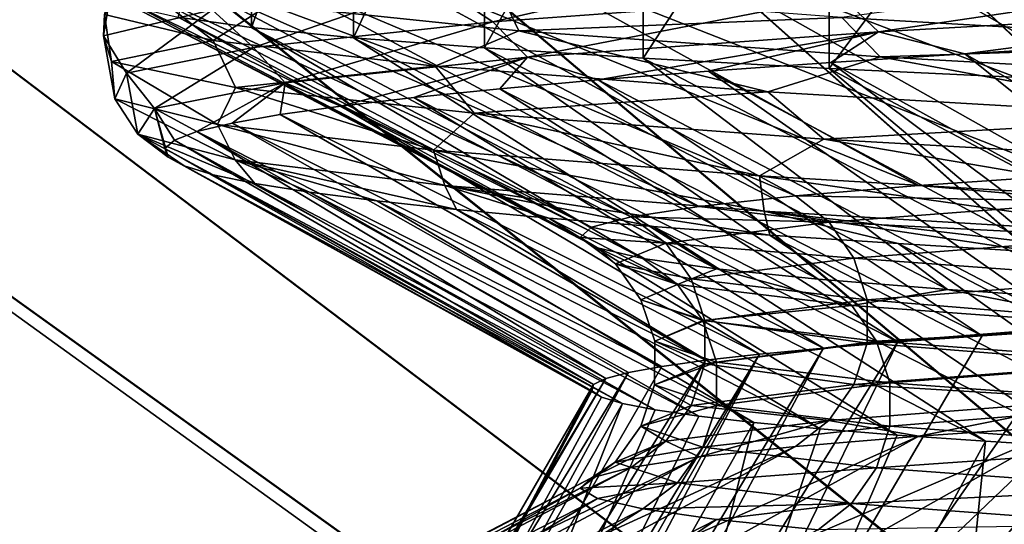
# Model space of a CAD drawing. Header units: metres. Extents: x -205 to 205, y -104 to 104.
# Tile 653 of 656: x -13.376 to -11.634, y -65.668 to -64.774. Entities that reach past the tile are written whole.
import ezdxf

# ---------------------------------------------------------------- set-up
doc = ezdxf.new("R2010")
doc.units = ezdxf.units.M
doc.layers.add('solid_01_2-CONSUMER_EHM_BOX_SW0001', color=7, linetype='CONTINUOUS')

msp = doc.modelspace()

# ---------------------------------------------------------------- linework, layer by layer
at = {"layer": 'solid_01_2-CONSUMER_EHM_BOX_SW0001'}
for points in [[(-200.010849, -74.958488), (-200.010773, 75.041512), (-0.010778, 75.04142)], [(-0.010849, -74.95858), (-200.010849, -74.958488), (-0.010778, 75.04142)], [(-18.22703, -48.090942, 1.5), (-5.630291, -67.95858, 1.5), (-5.630288, -62.958576, 1.5)], [(-18.22703, -48.090942, 1.5), (-17.911137, -55.43634, 1.5), (-5.630291, -67.95858, 1.5)], [(-16.935644, -50.113178, 23.020857), (-10.114202, -65.803871, 10.835979), (-16.93564, -65.803871, 23.020824)], [(-16.935644, -50.113178, 23.020857), (-10.114178, -50.113178, 10.83596), (-10.114202, -65.803871, 10.835979)], [(-16.890543, -50.113178, 26.427031), (-16.890539, -65.803871, 26.427061), (-9.748847, -50.113178, 38.42704)], [(-9.748847, -50.113178, 38.42704), (-16.890539, -65.803871, 26.427061), (-9.748873, -65.803871, 38.427025)], [(-17.911137, -55.43634, 1.5), (-17.891396, -55.958572, 1.5), (-5.630291, -67.95858, 1.5)], [(-17.891396, -55.958572, 1.5), (-17.911461, -56.484039, 1.5), (-4.227978, -71.672737, 1.5)], [(-17.891396, -55.958572, 1.5), (-5.628419, -68.087067, 1.5), (-5.630291, -67.95858, 1.5)], [(-17.891396, -55.958572, 1.5), (-5.623807, -68.214882, 1.5), (-5.628419, -68.087067, 1.5)], [(-17.891396, -55.958572, 1.5), (-5.616457, -68.342003, 1.5), (-5.623807, -68.214882, 1.5)], [(-17.891396, -55.958572, 1.5), (-5.606367, -68.468452, 1.5), (-5.616457, -68.342003, 1.5)], [(-17.891396, -55.958572, 1.5), (-5.593538, -68.594208, 1.5), (-5.606367, -68.468452, 1.5)], [(-17.891396, -55.958572, 1.5), (-5.577969, -68.719284, 1.5), (-5.593538, -68.594208, 1.5)], [(-17.891396, -55.958572, 1.5), (-5.559661, -68.843681, 1.5), (-5.577969, -68.719284, 1.5)], [(-17.891396, -55.958572, 1.5), (-5.538614, -68.967392, 1.5), (-5.559661, -68.843681, 1.5)], [(-17.891396, -55.958572, 1.5), (-5.514828, -69.090416, 1.5), (-5.538614, -68.967392, 1.5)], [(-17.891396, -55.958572, 1.5), (-5.488285, -69.212814, 1.5), (-5.514828, -69.090416, 1.5)], [(-17.891396, -55.958572, 1.5), (-5.458924, -69.334785, 1.5), (-5.488285, -69.212814, 1.5)], [(-17.891396, -55.958572, 1.5), (-5.426768, -69.456238, 1.5), (-5.458924, -69.334785, 1.5)], [(-17.891396, -55.958572, 1.5), (-5.391854, -69.57708, 1.5), (-5.426768, -69.456238, 1.5)], [(-17.891396, -55.958572, 1.5), (-5.354214, -69.697182, 1.5), (-5.391854, -69.57708, 1.5)], [(-17.891396, -55.958572, 1.5), (-5.313886, -69.816452, 1.5), (-5.354214, -69.697182, 1.5)], [(-17.891396, -55.958572, 1.5), (-5.270903, -69.934761, 1.5), (-5.313886, -69.816452, 1.5)], [(-17.891396, -55.958572, 1.5), (-5.225301, -70.052017, 1.5), (-5.270903, -69.934761, 1.5)], [(-17.891396, -55.958572, 1.5), (-5.177114, -70.168091, 1.5), (-5.225301, -70.052017, 1.5)], [(-17.891396, -55.958572, 1.5), (-5.126377, -70.282898, 1.5), (-5.177114, -70.168091, 1.5)], [(-17.891396, -55.958572, 1.5), (-5.073048, -70.396767, 1.5), (-5.126377, -70.282898, 1.5)], [(-17.891396, -55.958572, 1.5), (-5.017091, -70.509857, 1.5), (-5.073048, -70.396767, 1.5)], [(-17.891396, -55.958572, 1.5), (-4.958504, -70.622047, 1.5), (-5.017091, -70.509857, 1.5)], [(-17.891396, -55.958572, 1.5), (-4.897288, -70.7332, 1.5), (-4.958504, -70.622047, 1.5)], [(-17.891396, -55.958572, 1.5), (-4.833442, -70.843193, 1.5), (-4.897288, -70.7332, 1.5)], [(-17.891396, -55.958572, 1.5), (-4.766966, -70.951912, 1.5), (-4.833442, -70.843193, 1.5)], [(-17.891396, -55.958572, 1.5), (-4.69786, -71.059227, 1.5), (-4.766966, -70.951912, 1.5)], [(-17.891396, -55.958572, 1.5), (-4.626123, -71.165016, 1.5), (-4.69786, -71.059227, 1.5)], [(-17.891396, -55.958572, 1.5), (-4.551755, -71.26915, 1.5), (-4.626123, -71.165016, 1.5)], [(-17.891396, -55.958572, 1.5), (-4.474756, -71.37175, 1.5), (-4.551755, -71.26915, 1.5)], [(-17.891396, -55.958572, 1.5), (-4.395126, -71.473305, 1.5), (-4.474756, -71.37175, 1.5)], [(-17.891396, -55.958572, 1.5), (-4.312868, -71.573692, 1.5), (-4.395126, -71.473305, 1.5)], [(-17.891396, -55.958572, 1.5), (-4.227978, -71.672737, 1.5), (-4.312868, -71.573692, 1.5)], [(-17.911461, -56.484039, 1.5), (-17.968445, -57.00082, 1.5), (-4.140458, -71.770256, 1.5)], [(-17.911461, -56.484039, 1.5), (-4.140458, -71.770256, 1.5), (-4.227978, -71.672737, 1.5)], [(-17.968445, -57.00082, 1.5), (-18.062349, -57.508919, 1.5), (-4.140458, -71.770256, 1.5)], [(-18.062349, -57.508919, 1.5), (-18.193842, -58.010399, 1.5), (-4.050307, -71.866081, 1.5)], [(-18.062349, -57.508919, 1.5), (-4.050307, -71.866081, 1.5), (-4.140458, -71.770256, 1.5)], [(-18.193842, -58.010399, 1.5), (-18.362253, -58.503197, 1.5), (-3.957524, -71.960037, 1.5)], [(-18.193842, -58.010399, 1.5), (-3.957524, -71.960037, 1.5), (-4.050307, -71.866081, 1.5)], [(-18.362253, -58.503197, 1.5), (-18.565573, -58.981098, 1.5), (-3.86211, -72.051941, 1.5)], [(-18.362253, -58.503197, 1.5), (-3.86211, -72.051941, 1.5), (-3.957524, -71.960037, 1.5)], [(-18.565573, -58.981098, 1.5), (-18.804636, -59.444927, 1.5), (-3.778231, -72.128967, 1.5)], [(-18.565573, -58.981098, 1.5), (-3.778231, -72.128967, 1.5), (-3.86211, -72.051941, 1.5)], [(-18.804636, -59.444927, 1.5), (-19.078606, -59.893864, 1.5), (-3.692419, -72.204247, 1.5)], [(-18.804636, -59.444927, 1.5), (-3.692419, -72.204247, 1.5), (-3.778231, -72.128967, 1.5)], [(-19.078606, -59.893864, 1.5), (-19.382944, -60.319199, 1.5), (-3.514265, -72.351166, 1.5)], [(-19.078606, -59.893864, 1.5), (-3.60447, -72.278191, 1.5), (-3.692419, -72.204247, 1.5)], [(-19.078606, -59.893864, 1.5), (-3.514265, -72.351166, 1.5), (-3.60447, -72.278191, 1.5)], [(-19.382944, -60.319199, 1.5), (-19.718016, -60.719967, 1.5), (-3.421923, -72.422989, 1.5)], [(-19.382944, -60.319199, 1.5), (-3.421923, -72.422989, 1.5), (-3.514265, -72.351166, 1.5)], [(-19.718016, -60.719967, 1.5), (-20.083458, -61.097137, 1.5), (-0.010849, -74.95858, 1.5)], [(-19.718016, -60.719967, 1.5), (-0.010849, -74.95858, 1.5), (-3.327567, -72.493484, 1.5)], [(-19.718016, -60.719967, 1.5), (-3.327567, -72.493484, 1.5), (-3.421923, -72.422989, 1.5)], [(-20.083458, -61.097137, 1.5), (-20.473637, -61.444942, 1.5), (-0.010849, -74.95858, 1.5)], [(-20.473637, -61.444942, 1.5), (-20.889027, -61.763126, 1.5), (-0.010849, -74.95858, 1.5)], [(-20.889027, -61.763126, 1.5), (-21.329157, -62.051952, 1.5), (-0.010849, -74.95858, 1.5)], [(-21.329157, -62.051952, 1.5), (-21.786985, -62.306408, 1.5), (-0.010849, -74.95858, 1.5)], [(-21.786985, -62.306408, 1.5), (-22.262926, -62.525806, 1.5), (-0.010849, -74.95858, 1.5)], [(-22.262926, -62.525806, 1.5), (-22.756565, -62.710842, 1.5), (-0.010849, -74.95858, 1.5)], [(-22.756565, -62.710842, 1.5), (-23.259628, -62.858597, 1.5), (-0.010849, -74.95858, 1.5)], [(-23.259628, -62.858597, 1.5), (-23.772503, -62.968483, 1.5), (-0.010849, -74.95858, 1.5)], [(-23.772503, -62.968483, 1.5), (-24.294804, -63.041092, 1.5), (-0.010849, -74.95858, 1.5)], [(-24.294804, -63.041092, 1.5), (-24.81708, -63.075283, 1.5), (-0.010849, -74.95858, 1.5)], [(-24.81708, -63.075283, 1.5), (-25.141399, -66.458572, 1.5), (-0.010849, -74.95858, 1.5)], [(-13.095976, -64.770042, 22.84549), (-12.966243, -64.266586, 22.026438), (-12.966243, -64.788185, 22.026436)], [(-12.966243, -64.788185, 22.026436), (-12.966243, -64.266586, 22.026438), (-12.785342, -64.284752, 21.217169)], [(-12.966243, -64.788185, 22.026436), (-12.785342, -64.284752, 21.217169), (-12.785341, -64.806313, 21.217167)], [(-12.785341, -64.806313, 21.217167), (-12.785342, -64.284752, 21.217169), (-12.553995, -64.302864, 20.420895)], [(-12.785341, -64.806313, 21.217167), (-12.553995, -64.302864, 20.420895), (-12.553995, -64.824425, 20.420891)], [(-12.553995, -64.824425, 20.420891), (-12.553995, -64.302864, 20.420895), (-12.273119, -64.320946, 19.640739)], [(-12.553995, -64.824425, 20.420891), (-12.273119, -64.320946, 19.640739), (-12.273119, -64.842529, 19.640738)], [(-12.273119, -64.842529, 19.640738), (-12.273119, -64.320946, 19.640739), (-11.943813, -64.339027, 18.879757)], [(-12.273119, -64.842529, 19.640738), (-11.943813, -64.339027, 18.879757), (-11.943814, -64.860634, 18.879757)], [(-11.943814, -64.860634, 18.879757), (-11.943813, -64.339027, 18.879757), (-11.567365, -64.35714, 18.140926)], [(-11.943814, -64.860634, 18.879757), (-11.567365, -64.35714, 18.140926), (-11.567368, -64.878746, 18.14093)], [(-11.567355, -64.58857, 30.859093), (-11.943804, -64.606682, 30.120264), (-11.205997, -65.031136, 29.773424)], [(-11.943804, -64.606682, 30.120264), (-12.273111, -64.624763, 29.359282), (-11.205997, -65.031136, 29.773424)], [(-12.273111, -64.624763, 29.359282), (-12.553989, -64.642845, 28.579126), (-11.51897, -65.049545, 29.048866)], [(-12.273111, -64.624763, 29.359282), (-11.51897, -65.049545, 29.048866), (-11.205997, -65.031136, 29.773424)], [(-12.553989, -64.642845, 28.579126), (-12.785337, -64.66095, 27.782848), (-11.785197, -65.067955, 28.305637)], [(-12.553989, -64.642845, 28.579126), (-11.785197, -65.067955, 28.305637), (-11.51897, -65.049545, 29.048866)], [(-12.785337, -64.66095, 27.782848), (-12.966241, -64.679108, 26.973577), (-12.00375, -65.086365, 27.546883)], [(-12.785337, -64.66095, 27.782848), (-12.00375, -65.086365, 27.546883), (-11.785197, -65.067955, 28.305637)], [(-12.53928, -64.778343, 28.700775), (-12.640141, -64.711235, 28.464939), (-12.047431, -64.665497, 30.009094)], [(-11.922685, -64.732918, 30.22049), (-12.53928, -64.778343, 28.700775), (-12.047431, -64.665497, 30.009094)], [(-12.966241, -64.679108, 26.973577), (-13.095975, -64.697296, 26.154518), (-12.173717, -65.104782, 26.775751)], [(-12.966241, -64.679108, 26.973577), (-12.173717, -65.104782, 26.775751), (-12.00375, -65.086365, 27.546883)], [(-13.226027, -64.765434, 23.774839), (-13.034074, -64.810944, 22.140333), (-13.175009, -64.702309, 23.411003)], [(-13.034074, -64.810944, 22.140333), (-12.935566, -64.748207, 21.771835), (-13.175009, -64.702309, 23.411003)], [(-13.095975, -64.697296, 26.154518), (-13.174025, -64.715508, 25.328907), (-12.294207, -65.123192, 25.995293)], [(-13.095975, -64.697296, 26.154518), (-12.294207, -65.123192, 25.995293), (-12.173717, -65.104782, 26.775751)], [(-11.856906, -64.795616, 30.254908), (-11.922685, -64.732918, 30.22049), (-11.122916, -64.687492, 31.652391)], [(-11.054874, -64.750259, 31.676146), (-11.856906, -64.795616, 30.254908), (-11.122916, -64.687492, 31.652391)], [(-13.228116, -64.802704, 25.216019), (-13.226027, -64.765434, 23.774839), (-13.214073, -64.719925, 25.420458)], [(-13.0355, -64.756973, 26.85881), (-13.228116, -64.802704, 25.216019), (-13.214073, -64.719925, 25.420458)], [(-13.174025, -64.715508, 25.328907), (-13.200076, -64.733742, 24.5), (-12.364409, -65.141617, 25.208633)], [(-13.174025, -64.715508, 25.328907), (-12.364409, -65.141617, 25.208633), (-12.294207, -65.123192, 25.995293)], [(-12.96257, -64.823776, 27.116259), (-13.0355, -64.756973, 26.85881), (-12.640141, -64.711235, 28.464939)], [(-12.53928, -64.778343, 28.700775), (-12.96257, -64.823776, 27.116259), (-12.640141, -64.711235, 28.464939)], [(-13.200076, -64.733742, 24.5), (-13.174025, -64.7519, 23.671097), (-12.384201, -65.160034, 24.419037)], [(-13.200076, -64.733742, 24.5), (-12.384201, -65.160034, 24.419037), (-12.364409, -65.141617, 25.208633)], [(-12.935566, -64.748207, 21.771835), (-12.492774, -64.794106, 20.175629), (-12.526233, -64.724663, 20.42144)], [(-12.477413, -64.840965, 28.745634), (-12.53928, -64.778343, 28.700775), (-11.922685, -64.732918, 30.22049)], [(-12.492774, -64.794106, 20.175629), (-11.921373, -64.770317, 18.89484), (-12.526233, -64.724663, 20.42144)], [(-11.856906, -64.795616, 30.254908), (-12.477413, -64.840965, 28.745634), (-11.922685, -64.732918, 30.22049)], [(-11.921373, -64.770317, 18.89484), (-11.131689, -64.815979, 17.455196), (-11.674964, -64.736954, 18.535692)], [(-11.131689, -64.815979, 17.455196), (-11.414354, -64.752327, 18.050709), (-11.674964, -64.736954, 18.535692)], [(-13.174025, -64.7519, 23.671097), (-13.095976, -64.770042, 22.84549), (-12.353776, -65.178452, 23.629803)], [(-13.174025, -64.7519, 23.671097), (-12.353776, -65.178452, 23.629803), (-12.384201, -65.160034, 24.419037)], [(-13.034074, -64.810944, 22.140333), (-12.640977, -64.856453, 20.542324), (-12.935566, -64.748207, 21.771835)], [(-12.640977, -64.856453, 20.542324), (-12.492774, -64.794106, 20.175629), (-12.935566, -64.748207, 21.771835)], [(-11.703708, -64.834755, 30.429537), (-11.856906, -64.795616, 30.254908), (-11.054874, -64.750259, 31.676146)], [(-11.446145, -64.81955, 30.912119), (-11.703708, -64.834755, 30.429537), (-11.054874, -64.750259, 31.676146)], [(-13.186982, -64.869202, 25.491598), (-13.228116, -64.802704, 25.216019), (-13.0355, -64.756973, 26.85881)], [(-13.228116, -64.802704, 25.216019), (-13.213977, -64.848442, 23.562054), (-13.226027, -64.765434, 23.774839)], [(-13.213977, -64.848442, 23.562054), (-13.034074, -64.810944, 22.140333), (-13.226027, -64.765434, 23.774839)], [(-12.96257, -64.823776, 27.116259), (-13.186982, -64.869202, 25.491598), (-13.0355, -64.756973, 26.85881)], [(-13.095976, -64.770042, 22.84549), (-12.966243, -64.788185, 22.026436), (-12.273333, -65.196869, 22.844109)], [(-13.095976, -64.770042, 22.84549), (-12.273333, -65.196869, 22.844109), (-12.353776, -65.178452, 23.629803)], [(-12.492774, -64.794106, 20.175629), (-11.853817, -64.840004, 18.64724), (-11.921373, -64.770317, 18.89484)], [(-11.853817, -64.840004, 18.64724), (-11.131689, -64.815979, 17.455196), (-11.921373, -64.770317, 18.89484)], [(-12.966243, -64.788185, 22.026436), (-12.785341, -64.806313, 21.217167), (-12.143065, -65.215286, 22.065174)], [(-12.966243, -64.788185, 22.026436), (-12.143065, -65.215286, 22.065174), (-12.273333, -65.196869, 22.844109)], [(-12.906178, -64.886322, 27.171082), (-12.96257, -64.823776, 27.116259), (-12.53928, -64.778343, 28.700775)], [(-12.477413, -64.840965, 28.745634), (-12.906178, -64.886322, 27.171082), (-12.53928, -64.778343, 28.700775)], [(-13.208136, -64.914635, 23.851704), (-13.213977, -64.848442, 23.562054), (-13.228116, -64.802704, 25.216019)], [(-13.186982, -64.869202, 25.491598), (-13.208136, -64.914635, 23.851704), (-13.228116, -64.802704, 25.216019)], [(-12.785341, -64.806313, 21.217167), (-12.553995, -64.824425, 20.420891), (-11.963215, -65.233696, 21.296291)], [(-12.785341, -64.806313, 21.217167), (-11.963215, -65.233696, 21.296291), (-12.143065, -65.215286, 22.065174)], [(-12.640977, -64.856453, 20.542324), (-12.052454, -64.901962, 19.005426), (-12.492774, -64.794106, 20.175629)], [(-12.052454, -64.901962, 19.005426), (-11.853817, -64.840004, 18.64724), (-12.492774, -64.794106, 20.175629)], [(-12.35293, -64.881035, 28.922674), (-12.477413, -64.840965, 28.745634), (-11.856906, -64.795616, 30.254908)], [(-12.157546, -64.86554, 29.433884), (-12.35293, -64.881035, 28.922674), (-11.856906, -64.795616, 30.254908)], [(-11.940995, -64.85009, 29.936485), (-12.157546, -64.86554, 29.433884), (-11.856906, -64.795616, 30.254908)], [(-11.703708, -64.834755, 30.429537), (-11.940995, -64.85009, 29.936485), (-11.856906, -64.795616, 30.254908)], [(-13.213977, -64.848442, 23.562054), (-12.994219, -64.894173, 21.922632), (-13.034074, -64.810944, 22.140333)], [(-13.13758, -64.931671, 25.55567), (-13.186982, -64.869202, 25.491598), (-12.96257, -64.823776, 27.116259)], [(-12.906178, -64.886322, 27.171082), (-13.13758, -64.931671, 25.55567), (-12.96257, -64.823776, 27.116259)], [(-12.994219, -64.894173, 21.922632), (-12.640977, -64.856453, 20.542324), (-13.034074, -64.810944, 22.140333)], [(-12.553995, -64.824425, 20.420891), (-12.273119, -64.842529, 19.640738), (-11.734551, -65.252113, 20.540617)], [(-12.553995, -64.824425, 20.420891), (-11.734551, -65.252113, 20.540617), (-11.963215, -65.233696, 21.296291)], [(-11.853817, -64.840004, 18.64724), (-11.029005, -64.885902, 17.210691), (-11.131689, -64.815979, 17.455196)], [(-10.905839, -65.290146, 30.159401), (-11.703708, -64.834755, 30.429537), (-11.446145, -64.81955, 30.912119)], [(-12.808106, -64.927269, 27.346687), (-12.906178, -64.886322, 27.171082), (-12.477413, -64.840965, 28.745634)], [(-12.678572, -64.911949, 27.878155), (-12.808106, -64.927269, 27.346687), (-12.477413, -64.840965, 28.745634)], [(-12.526738, -64.896523, 28.403791), (-12.678572, -64.911949, 27.878155), (-12.477413, -64.840965, 28.745634)], [(-12.35293, -64.881035, 28.922674), (-12.526738, -64.896523, 28.403791), (-12.477413, -64.840965, 28.745634)], [(-12.273119, -64.842529, 19.640738), (-11.943814, -64.860634, 18.879757), (-11.458328, -65.270523, 19.801109)], [(-12.273119, -64.842529, 19.640738), (-11.458328, -65.270523, 19.801109), (-11.734551, -65.252113, 20.540617)], [(-12.052454, -64.901962, 19.005426), (-11.278337, -64.947472, 17.553173), (-11.853817, -64.840004, 18.64724)], [(-11.122872, -65.300964, 29.734632), (-11.940995, -64.85009, 29.936485), (-11.703708, -64.834755, 30.429537)], [(-11.278337, -64.947472, 17.553173), (-11.029005, -64.885902, 17.210691), (-11.853817, -64.840004, 18.64724)], [(-11.122872, -65.300964, 29.734632), (-11.703708, -64.834755, 30.429537), (-10.905839, -65.290146, 30.159401)], [(-13.026323, -64.96006, 22.221697), (-12.994219, -64.894173, 21.922632), (-13.213977, -64.848442, 23.562054)], [(-13.208136, -64.914635, 23.851704), (-13.026323, -64.96006, 22.221697), (-13.213977, -64.848442, 23.562054)], [(-12.994219, -64.894173, 21.922632), (-12.571759, -64.939911, 20.323498), (-12.640977, -64.856453, 20.542324)], [(-12.571759, -64.939911, 20.323498), (-12.052454, -64.901962, 19.005426), (-12.640977, -64.856453, 20.542324)], [(-11.323356, -65.31189, 29.301712), (-12.157546, -64.86554, 29.433884), (-11.940995, -64.85009, 29.936485)], [(-11.323356, -65.31189, 29.301712), (-11.940995, -64.85009, 29.936485), (-11.122872, -65.300964, 29.734632)], [(-13.16719, -64.977028, 23.924101), (-13.208136, -64.914635, 23.851704), (-13.186982, -64.869202, 25.491598)], [(-13.13758, -64.931671, 25.55567), (-13.16719, -64.977028, 23.924101), (-13.186982, -64.869202, 25.491598)], [(-11.50698, -65.322876, 28.861233), (-12.35293, -64.881035, 28.922674), (-12.157546, -64.86554, 29.433884)], [(-11.50698, -65.322876, 28.861233), (-12.157546, -64.86554, 29.433884), (-11.323356, -65.31189, 29.301712)], [(-11.943814, -64.860634, 18.879757), (-11.567368, -64.878746, 18.14093), (-11.13581, -65.288925, 19.080713)], [(-11.943814, -64.860634, 18.879757), (-11.13581, -65.288925, 19.080713), (-11.458328, -65.270523, 19.801109)], [(-13.062482, -64.972519, 25.726362), (-13.13758, -64.931671, 25.55567), (-12.906178, -64.886322, 27.171082)], [(-13.000134, -64.957497, 26.269897), (-13.062482, -64.972519, 25.726362), (-12.906178, -64.886322, 27.171082)], [(-13.026323, -64.96006, 22.221697), (-12.64426, -65.005486, 20.626795), (-12.994219, -64.894173, 21.922632)], [(-12.915312, -64.942436, 26.810308), (-13.000134, -64.957497, 26.269897), (-12.906178, -64.886322, 27.171082)], [(-12.64426, -65.005486, 20.626795), (-12.571759, -64.939911, 20.323498), (-12.994219, -64.894173, 21.922632)], [(-12.808106, -64.927269, 27.346687), (-12.915312, -64.942436, 26.810308), (-12.906178, -64.886322, 27.171082)], [(-11.673454, -65.333878, 28.413795), (-12.526738, -64.896523, 28.403791), (-12.35293, -64.881035, 28.922674)], [(-11.673454, -65.333878, 28.413795), (-12.35293, -64.881035, 28.922674), (-11.50698, -65.322876, 28.861233)], [(-11.953879, -65.355743, 27.500538), (-12.808106, -64.927269, 27.346687), (-12.678572, -64.911949, 27.878155)], [(-11.822506, -65.344849, 27.960022), (-12.678572, -64.911949, 27.878155), (-12.526738, -64.896523, 28.403791)], [(-11.953879, -65.355743, 27.500538), (-12.678572, -64.911949, 27.878155), (-11.822506, -65.344849, 27.960022)], [(-12.571759, -64.939911, 20.323498), (-11.953168, -64.985649, 18.789434), (-12.052454, -64.901962, 19.005426)], [(-11.822506, -65.344849, 27.960022), (-12.526738, -64.896523, 28.403791), (-11.673454, -65.333878, 28.413795)], [(-11.953168, -64.985649, 18.789434), (-11.278337, -64.947472, 17.553173), (-12.052454, -64.901962, 19.005426)], [(-12.995077, -65.022377, 22.301275), (-13.026323, -64.96006, 22.221697), (-13.208136, -64.914635, 23.851704)], [(-13.16719, -64.977028, 23.924101), (-12.995077, -65.022377, 22.301275), (-13.208136, -64.914635, 23.851704)], [(-12.067357, -65.36657, 27.036043), (-12.915312, -64.942436, 26.810308), (-12.808106, -64.927269, 27.346687)], [(-12.067357, -65.36657, 27.036043), (-12.808106, -64.927269, 27.346687), (-11.953879, -65.355743, 27.500538)], [(-13.113648, -65.017868, 24.086315), (-13.16719, -64.977028, 23.924101), (-13.13758, -64.931671, 25.55567)], [(-13.119346, -65.002647, 24.633623), (-13.113648, -65.017868, 24.086315), (-13.13758, -64.931671, 25.55567)], [(-13.102254, -64.987549, 25.180624), (-13.119346, -65.002647, 24.633623), (-13.13758, -64.931671, 25.55567)], [(-13.062482, -64.972519, 25.726362), (-13.102254, -64.987549, 25.180624), (-13.13758, -64.931671, 25.55567)], [(-12.162763, -65.377373, 26.567278), (-13.000134, -64.957497, 26.269897), (-12.915312, -64.942436, 26.810308)], [(-12.162763, -65.377373, 26.567278), (-12.915312, -64.942436, 26.810308), (-12.067357, -65.36657, 27.036043)], [(-12.64426, -65.005486, 20.626795), (-12.067361, -65.050919, 19.091511), (-12.571759, -64.939911, 20.323498)], [(-12.067361, -65.050919, 19.091511), (-11.953168, -64.985649, 18.789434), (-12.571759, -64.939911, 20.323498)], [(-11.953168, -64.985649, 18.789434), (-11.14859, -65.031387, 17.344288), (-11.278337, -64.947472, 17.553173)], [(-12.239936, -65.388138, 26.094946), (-13.062482, -64.972519, 25.726362), (-13.000134, -64.957497, 26.269897)], [(-12.623909, -65.067734, 20.71221), (-12.64426, -65.005486, 20.626795), (-13.026323, -64.96006, 22.221697)], [(-12.995077, -65.022377, 22.301275), (-12.623909, -65.067734, 20.71221), (-13.026323, -64.96006, 22.221697)], [(-12.239936, -65.388138, 26.094946), (-13.000134, -64.957497, 26.269897), (-12.162763, -65.377373, 26.567278)], [(-12.959881, -65.064232, 22.452501), (-12.995077, -65.022377, 22.301275), (-13.16719, -64.977028, 23.924101)], [(-13.03382, -65.048714, 22.994759), (-12.959881, -65.064232, 22.452501), (-13.16719, -64.977028, 23.924101)], [(-13.085112, -65.033241, 23.539692), (-13.03382, -65.048714, 22.994759), (-13.16719, -64.977028, 23.924101)], [(-13.113648, -65.017868, 24.086315), (-13.085112, -65.033241, 23.539692), (-13.16719, -64.977028, 23.924101)], [(-12.339085, -65.409584, 25.142424), (-13.102254, -64.987549, 25.180624), (-13.062482, -64.972519, 25.726362)], [(-12.298745, -65.39888, 25.619757), (-13.062482, -64.972519, 25.726362), (-12.239936, -65.388138, 26.094946)], [(-12.339085, -65.409584, 25.142424), (-13.062482, -64.972519, 25.726362), (-12.298745, -65.39888, 25.619757)], [(-12.360879, -65.420265, 24.663668), (-13.119346, -65.002647, 24.633623), (-13.102254, -64.987549, 25.180624)], [(-12.360879, -65.420265, 24.663668), (-13.102254, -64.987549, 25.180624), (-12.339085, -65.409584, 25.142424)], [(-12.067361, -65.050919, 19.091511), (-11.305311, -65.096344, 17.639231), (-11.953168, -64.985649, 18.789434)], [(-11.305311, -65.096344, 17.639231), (-11.14859, -65.031387, 17.344288), (-11.953168, -64.985649, 18.789434)], [(-12.363955, -65.431633, 24.163837), (-13.113648, -65.017868, 24.086315), (-13.119346, -65.002647, 24.633623)], [(-12.363955, -65.431633, 24.163837), (-13.119346, -65.002647, 24.633623), (-12.360879, -65.420265, 24.663668)], [(-12.058817, -65.113091, 19.181271), (-12.067361, -65.050919, 19.091511), (-12.64426, -65.005486, 20.626795)], [(-12.623909, -65.067734, 20.71221), (-12.058817, -65.113091, 19.181271), (-12.64426, -65.005486, 20.626795)], [(-12.346753, -65.442856, 23.664246), (-13.085112, -65.033241, 23.539692), (-13.113648, -65.017868, 24.086315)], [(-12.363955, -65.431633, 24.163837), (-12.346753, -65.442856, 23.664246), (-13.113648, -65.017868, 24.086315)], [(-12.309371, -65.454063, 23.16571), (-13.03382, -65.048714, 22.994759), (-13.085112, -65.033241, 23.539692)], [(-12.346753, -65.442856, 23.664246), (-12.309371, -65.454063, 23.16571), (-13.085112, -65.033241, 23.539692)], [(-12.603259, -65.110458, 20.851368), (-12.623909, -65.067734, 20.71221), (-12.995077, -65.022377, 22.301275)], [(-12.744487, -65.095161, 21.379869), (-12.603259, -65.110458, 20.851368), (-12.995077, -65.022377, 22.301275)], [(-12.8634, -65.079735, 21.913887), (-12.744487, -65.095161, 21.379869), (-12.995077, -65.022377, 22.301275)], [(-12.959881, -65.064232, 22.452501), (-12.8634, -65.079735, 21.913887), (-12.995077, -65.022377, 22.301275)], [(-12.251874, -65.46524, 22.669048), (-12.959881, -65.064232, 22.452501), (-13.03382, -65.048714, 22.994759)], [(-12.309371, -65.454063, 23.16571), (-12.251874, -65.46524, 22.669048), (-13.03382, -65.048714, 22.994759)], [(-11.309324, -65.15844, 17.73168), (-11.305311, -65.096344, 17.639231), (-12.067361, -65.050919, 19.091511)], [(-12.058817, -65.113091, 19.181271), (-11.309324, -65.15844, 17.73168), (-12.067361, -65.050919, 19.091511)], [(-11.462156, -65.096184, 29.023891), (-11.51897, -65.049545, 29.048866), (-11.785197, -65.067955, 28.305637)], [(-12.174361, -65.476395, 22.175068), (-12.8634, -65.079735, 21.913887), (-12.959881, -65.064232, 22.452501)], [(-12.251874, -65.46524, 22.669048), (-12.174361, -65.476395, 22.175068), (-12.959881, -65.064232, 22.452501)], [(-12.048822, -65.155678, 19.307165), (-12.058817, -65.113091, 19.181271), (-12.623909, -65.067734, 20.71221)], [(-12.255051, -65.140663, 19.814125), (-12.048822, -65.155678, 19.307165), (-12.623909, -65.067734, 20.71221)], [(-12.439991, -65.12561, 20.329166), (-12.255051, -65.140663, 19.814125), (-12.623909, -65.067734, 20.71221)], [(-12.603259, -65.110458, 20.851368), (-12.439991, -65.12561, 20.329166), (-12.623909, -65.067734, 20.71221)], [(-11.462156, -65.096184, 29.023891), (-11.785197, -65.067955, 28.305637), (-12.00375, -65.086365, 27.546883)], [(-12.07697, -65.487526, 21.684608), (-12.744487, -65.095161, 21.379869), (-12.8634, -65.079735, 21.913887)], [(-12.174361, -65.476395, 22.175068), (-12.07697, -65.487526, 21.684608), (-12.8634, -65.079735, 21.913887)], [(-11.944094, -65.132996, 27.52985), (-12.00375, -65.086365, 27.546883), (-12.173717, -65.104782, 26.775751)], [(-11.462156, -65.096184, 29.023891), (-12.00375, -65.086365, 27.546883), (-11.944094, -65.132996, 27.52985)], [(-11.9599, -65.498589, 21.198656), (-12.603259, -65.110458, 20.851368), (-12.744487, -65.095161, 21.379869)], [(-12.07697, -65.487526, 21.684608), (-11.9599, -65.498589, 21.198656), (-12.744487, -65.095161, 21.379869)], [(-11.462156, -65.096184, 29.023891), (-11.944094, -65.132996, 27.52985), (-11.420164, -65.159637, 29.007318)], [(-11.823345, -65.509613, 20.717865), (-12.439991, -65.12561, 20.329166), (-12.603259, -65.110458, 20.851368)], [(-11.9599, -65.498589, 21.198656), (-11.823345, -65.509613, 20.717865), (-12.603259, -65.110458, 20.851368)], [(-11.944094, -65.132996, 27.52985), (-12.173717, -65.104782, 26.775751), (-12.294207, -65.123192, 25.995293)], [(-11.306491, -65.201088, 17.84413), (-11.309324, -65.15844, 17.73168), (-12.058817, -65.113091, 19.181271)], [(-11.574118, -65.185837, 18.32122), (-11.306491, -65.201088, 17.84413), (-12.058817, -65.113091, 19.181271)], [(-11.821707, -65.170715, 18.809216), (-11.574118, -65.185837, 18.32122), (-12.058817, -65.113091, 19.181271)], [(-12.048822, -65.155678, 19.307165), (-11.821707, -65.170715, 18.809216), (-12.058817, -65.113091, 19.181271)], [(-11.667492, -65.52063, 20.242813), (-12.255051, -65.140663, 19.814125), (-12.439991, -65.12561, 20.329166)], [(-11.823345, -65.509613, 20.717865), (-11.667492, -65.52063, 20.242813), (-12.439991, -65.12561, 20.329166)], [(-12.232762, -65.1698, 25.986835), (-12.294207, -65.123192, 25.995293), (-12.364409, -65.141617, 25.208633)], [(-11.944094, -65.132996, 27.52985), (-12.294207, -65.123192, 25.995293), (-12.232762, -65.1698, 25.986835)], [(-11.944094, -65.132996, 27.52985), (-12.232762, -65.1698, 25.986835), (-11.900335, -65.196449, 27.518749)], [(-11.944094, -65.132996, 27.52985), (-11.900335, -65.196449, 27.518749), (-11.420164, -65.159637, 29.007318)], [(-12.232762, -65.1698, 25.986835), (-12.364409, -65.141617, 25.208633), (-12.384201, -65.160034, 24.419037)], [(-11.492524, -65.531677, 19.774076), (-12.048822, -65.155678, 19.307165), (-12.255051, -65.140663, 19.814125)], [(-11.667492, -65.52063, 20.242813), (-11.492524, -65.531677, 19.774076), (-12.255051, -65.140663, 19.814125)], [(-11.298627, -65.542793, 19.312233), (-11.821707, -65.170715, 18.809216), (-12.048822, -65.155678, 19.307165)], [(-11.492524, -65.531677, 19.774076), (-11.298627, -65.542793, 19.312233), (-12.048822, -65.155678, 19.307165)], [(-12.232762, -65.1698, 25.986835), (-12.384201, -65.160034, 24.419037), (-12.322189, -65.206612, 24.419634)], [(-12.322189, -65.206612, 24.419634), (-12.384201, -65.160034, 24.419037), (-12.353776, -65.178452, 23.629803)], [(-12.232762, -65.1698, 25.986835), (-12.322189, -65.206612, 24.419634), (-12.187946, -65.233253, 25.981388)], [(-12.232762, -65.1698, 25.986835), (-12.187946, -65.233253, 25.981388), (-11.900335, -65.196449, 27.518749)], [(-11.420164, -65.159637, 29.007318), (-11.900335, -65.196449, 27.518749), (-11.397491, -65.233185, 28.998369)], [(-11.08599, -65.553993, 18.857882), (-11.574118, -65.185837, 18.32122), (-11.821707, -65.170715, 18.809216)], [(-11.298627, -65.542793, 19.312233), (-11.08599, -65.553993, 18.857882), (-11.821707, -65.170715, 18.809216)], [(-12.322189, -65.206612, 24.419634), (-12.353776, -65.178452, 23.629803), (-12.212042, -65.243423, 22.853642)], [(-12.212042, -65.243423, 22.853642), (-12.353776, -65.178452, 23.629803), (-12.273333, -65.196869, 22.844109)], [(-12.322189, -65.206612, 24.419634), (-12.212042, -65.243423, 22.853642), (-12.277046, -65.270065, 24.419928)], [(-12.322189, -65.206612, 24.419634), (-12.277046, -65.270065, 24.419928), (-12.187946, -65.233253, 25.981388)], [(-12.212042, -65.243423, 22.853642), (-12.273333, -65.196869, 22.844109), (-12.143065, -65.215286, 22.065174)], [(-11.900335, -65.196449, 27.518749), (-12.187946, -65.233253, 25.981388), (-11.87671, -65.269997, 27.512756)], [(-11.900335, -65.196449, 27.518749), (-11.87671, -65.269997, 27.512756), (-11.397491, -65.233185, 28.998369)], [(-12.212042, -65.243423, 22.853642), (-12.143065, -65.215286, 22.065174), (-11.903879, -65.280235, 21.314457)], [(-11.903879, -65.280235, 21.314457), (-12.143065, -65.215286, 22.065174), (-11.963215, -65.233696, 21.296291)], [(-12.187946, -65.233253, 25.981388), (-12.277046, -65.270065, 24.419928), (-12.16375, -65.306801, 25.978447)], [(-12.212042, -65.243423, 22.853642), (-12.167302, -65.306877, 22.859673), (-12.277046, -65.270065, 24.419928)], [(-12.212042, -65.243423, 22.853642), (-11.903879, -65.280235, 21.314457), (-12.167302, -65.306877, 22.859673)], [(-12.187946, -65.233253, 25.981388), (-12.16375, -65.306801, 25.978447), (-11.87671, -65.269997, 27.512756)], [(-11.903879, -65.280235, 21.314457), (-11.963215, -65.233696, 21.296291), (-11.734551, -65.252113, 20.540617)], [(-11.397491, -65.233185, 28.998369), (-11.87671, -65.269997, 27.512756), (-11.397551, -65.310081, 28.998392)], [(-11.903879, -65.280235, 21.314457), (-11.734551, -65.252113, 20.540617), (-11.401942, -65.317039, 19.827055)], [(-11.401942, -65.317039, 19.827055), (-11.734551, -65.252113, 20.540617), (-11.458328, -65.270523, 19.801109)], [(-12.277046, -65.270065, 24.419928), (-12.167302, -65.306877, 22.859673), (-12.252672, -65.343613, 24.420086)], [(-12.277046, -65.270065, 24.419928), (-12.252672, -65.343613, 24.420086), (-12.16375, -65.306801, 25.978447)], [(-11.87671, -65.269997, 27.512756), (-12.16375, -65.306801, 25.978447), (-11.876772, -65.346893, 27.512772)], [(-11.87671, -65.269997, 27.512756), (-11.876772, -65.346893, 27.512772), (-11.397551, -65.310081, 28.998392)], [(-11.903879, -65.280235, 21.314457), (-11.860269, -65.343689, 21.326128), (-12.167302, -65.306877, 22.859673)], [(-11.903879, -65.280235, 21.314457), (-11.401942, -65.317039, 19.827055), (-11.860269, -65.343689, 21.326128)], [(-10.905839, -65.290146, 30.159401), (-11.60135, -66.677582, 30.558126), (-11.839275, -66.697067, 30.105209)], [(-11.122872, -65.300964, 29.734632), (-10.905839, -65.290146, 30.159401), (-11.839275, -66.697067, 30.105209)], [(-11.323356, -65.31189, 29.301712), (-12.059212, -66.716423, 29.643469), (-12.512438, -66.767845, 28.512245)], [(-11.50698, -65.322876, 28.861233), (-11.323356, -65.31189, 29.301712), (-12.512438, -66.767845, 28.512245)], [(-12.16375, -65.306801, 25.978447), (-12.252672, -65.343613, 24.420086), (-12.163814, -65.383705, 25.978455)], [(-12.167302, -65.306877, 22.859673), (-12.143147, -65.380424, 22.86293), (-12.252672, -65.343613, 24.420086)], [(-12.167302, -65.306877, 22.859673), (-11.860269, -65.343689, 21.326128), (-12.143147, -65.380424, 22.86293)], [(-12.16375, -65.306801, 25.978447), (-12.163814, -65.383705, 25.978455), (-11.876772, -65.346893, 27.512772)], [(-11.122872, -65.300964, 29.734632), (-11.839275, -66.697067, 30.105209), (-12.059212, -66.716423, 29.643469)], [(-11.323356, -65.31189, 29.301712), (-11.122872, -65.300964, 29.734632), (-12.059212, -66.716423, 29.643469)], [(-11.397551, -65.310081, 28.998392), (-11.876772, -65.346893, 27.512772), (-11.420329, -65.383598, 29.007383)], [(-11.673454, -65.333878, 28.413795), (-11.50698, -65.322876, 28.861233), (-12.512438, -66.767845, 28.512245)], [(-11.401942, -65.317039, 19.827055), (-11.36017, -65.380493, 19.844175), (-11.860269, -65.343689, 21.326128)], [(-11.822506, -65.344849, 27.960022), (-12.512438, -66.767845, 28.512245), (-12.730712, -66.803787, 27.83676)], [(-11.953879, -65.355743, 27.500538), (-11.822506, -65.344849, 27.960022), (-12.730712, -66.803787, 27.83676)], [(-11.822506, -65.344849, 27.960022), (-11.673454, -65.333878, 28.413795), (-12.512438, -66.767845, 28.512245)], [(-12.252672, -65.343613, 24.420086), (-12.252736, -65.420509, 24.420086), (-12.163814, -65.383705, 25.978455)], [(-12.252672, -65.343613, 24.420086), (-12.143147, -65.380424, 22.86293), (-12.252736, -65.420509, 24.420086)], [(-11.876772, -65.346893, 27.512772), (-12.163814, -65.383705, 25.978455), (-11.900508, -65.42041, 27.518793)], [(-11.860269, -65.343689, 21.326128), (-11.836722, -65.417236, 21.33243), (-12.143147, -65.380424, 22.86293)], [(-11.876772, -65.346893, 27.512772), (-11.900508, -65.42041, 27.518793), (-11.420329, -65.383598, 29.007383)], [(-11.860269, -65.343689, 21.326128), (-11.36017, -65.380493, 19.844175), (-11.836722, -65.417236, 21.33243)], [(-11.953879, -65.355743, 27.500538), (-12.730712, -66.803787, 27.83676), (-12.838089, -66.826385, 27.455015)], [(-12.067357, -65.36657, 27.036043), (-11.953879, -65.355743, 27.500538), (-12.838089, -66.826385, 27.455015)], [(-13.144137, -66.958557, 26.172338), (-12.162763, -65.377373, 26.567278), (-13.001389, -66.905029, 26.889755)], [(-13.144137, -66.958557, 26.172338), (-12.239936, -65.388138, 26.094946), (-12.162763, -65.377373, 26.567278)], [(-12.067357, -65.36657, 27.036043), (-12.910882, -66.847527, 27.179474), (-13.001389, -66.905029, 26.889755)], [(-12.162763, -65.377373, 26.567278), (-12.067357, -65.36657, 27.036043), (-13.001389, -66.905029, 26.889755)], [(-12.067357, -65.36657, 27.036043), (-12.838089, -66.826385, 27.455015), (-12.910882, -66.847527, 27.179474)], [(-12.143147, -65.380424, 22.86293), (-12.143209, -65.457321, 22.862921), (-12.252736, -65.420509, 24.420086)], [(-12.143147, -65.380424, 22.86293), (-11.836722, -65.417236, 21.33243), (-12.143209, -65.457321, 22.862921)], [(-11.36017, -65.380493, 19.844175), (-11.337617, -65.454041, 19.853418), (-11.836722, -65.417236, 21.33243)], [(-13.248937, -66.958557, 24.675426), (-12.339085, -65.409584, 25.142424), (-12.298745, -65.39888, 25.619757)], [(-13.144137, -66.958557, 26.172338), (-13.248937, -66.958557, 24.675426), (-12.298745, -65.39888, 25.619757)], [(-13.144137, -66.958557, 26.172338), (-12.298745, -65.39888, 25.619757), (-12.239936, -65.388138, 26.094946)], [(-12.163814, -65.383705, 25.978455), (-12.252736, -65.420509, 24.420086), (-12.188123, -65.457214, 25.981409)], [(-12.163814, -65.383705, 25.978455), (-12.188123, -65.457214, 25.981409), (-11.900508, -65.42041, 27.518793)], [(-11.420329, -65.383598, 29.007383), (-11.900508, -65.42041, 27.518793), (-11.462409, -65.446983, 29.023991)], [(-13.248937, -66.958557, 24.675426), (-12.80491, -66.189415, 24.669548), (-12.339085, -65.409584, 25.142424)], [(-12.80491, -66.189415, 24.669548), (-12.360879, -65.420265, 24.663668), (-12.339085, -65.409584, 25.142424)], [(-11.836722, -65.417236, 21.33243), (-11.836784, -65.494133, 21.332413), (-12.143209, -65.457321, 22.862921)], [(-11.836722, -65.417236, 21.33243), (-11.337617, -65.454041, 19.853418), (-11.836784, -65.494133, 21.332413)], [(-13.171801, -66.958557, 23.068232), (-12.360879, -65.420265, 24.663668), (-12.80491, -66.189415, 24.669548)], [(-13.171801, -66.958557, 23.068232), (-12.363955, -65.431633, 24.163837), (-12.360879, -65.420265, 24.663668)], [(-13.171801, -66.958557, 23.068232), (-12.346753, -65.442856, 23.664246), (-12.363955, -65.431633, 24.163837)], [(-12.252736, -65.420509, 24.420086), (-12.143209, -65.457321, 22.862921), (-12.277224, -65.494026, 24.419926)], [(-12.252736, -65.420509, 24.420086), (-12.277224, -65.494026, 24.419926), (-12.188123, -65.457214, 25.981409)], [(-11.900508, -65.42041, 27.518793), (-12.188123, -65.457214, 25.981409), (-11.944357, -65.483795, 27.529915)], [(-11.900508, -65.42041, 27.518793), (-11.944357, -65.483795, 27.529915), (-11.462409, -65.446983, 29.023991)], [(-13.171801, -66.958557, 23.068232), (-12.309371, -65.454063, 23.16571), (-12.346753, -65.442856, 23.664246)], [(-11.462409, -65.446983, 29.023991), (-11.944357, -65.483795, 27.529915), (-11.785196, -65.511642, 28.305639)], [(-11.462409, -65.446983, 29.023991), (-11.785196, -65.511642, 28.305639), (-11.51897, -65.493233, 29.048868)], [(-13.171801, -66.958557, 23.068232), (-12.9062, -66.958557, 21.501099), (-12.309371, -65.454063, 23.16571)], [(-12.9062, -66.958557, 21.501099), (-12.251874, -65.46524, 22.669048), (-12.309371, -65.454063, 23.16571)], [(-12.9062, -66.958557, 21.501099), (-12.174361, -65.476395, 22.175068), (-12.251874, -65.46524, 22.669048)], [(-12.188123, -65.457214, 25.981409), (-12.277224, -65.494026, 24.419926), (-12.233032, -65.520599, 25.986868)], [(-12.143209, -65.457321, 22.862921), (-12.167478, -65.530838, 22.85965), (-12.277224, -65.494026, 24.419926)], [(-12.188123, -65.457214, 25.981409), (-12.233032, -65.520599, 25.986868), (-11.944357, -65.483795, 27.529915)], [(-12.143209, -65.457321, 22.862921), (-11.836784, -65.494133, 21.332413), (-12.167478, -65.530838, 22.85965)], [(-11.337617, -65.454041, 19.853418), (-11.337676, -65.530945, 19.853394), (-11.836784, -65.494133, 21.332413)], [(-12.9062, -66.958557, 21.501099), (-12.07697, -65.487526, 21.684608), (-12.174361, -65.476395, 22.175068)], [(-12.9062, -66.958557, 21.501099), (-12.449098, -66.958557, 19.964951), (-12.07697, -65.487526, 21.684608)], [(-12.449098, -66.958557, 19.964951), (-11.9599, -65.498589, 21.198656), (-12.07697, -65.487526, 21.684608)], [(-11.944357, -65.483795, 27.529915), (-12.233032, -65.520599, 25.986868), (-12.173717, -65.54847, 26.775753)], [(-11.944357, -65.483795, 27.529915), (-12.173717, -65.54847, 26.775753), (-12.00375, -65.530052, 27.546886)], [(-11.944357, -65.483795, 27.529915), (-12.00375, -65.530052, 27.546886), (-11.785196, -65.511642, 28.305639)], [(-11.943815, -65.899292, 30.120241), (-11.567368, -65.881119, 30.859072), (-11.205997, -65.474823, 29.773426)], [(-11.943815, -65.899292, 30.120241), (-11.205997, -65.474823, 29.773426), (-11.51897, -65.493233, 29.048868)], [(-12.553997, -65.935699, 28.579103), (-12.273121, -65.917496, 29.359259), (-11.51897, -65.493233, 29.048868)], [(-12.553997, -65.935699, 28.579103), (-11.51897, -65.493233, 29.048868), (-11.785196, -65.511642, 28.305639)], [(-12.449098, -66.958557, 19.964951), (-11.823345, -65.509613, 20.717865), (-11.9599, -65.498589, 21.198656)], [(-12.277224, -65.494026, 24.419926), (-12.322461, -65.557411, 24.419632), (-12.233032, -65.520599, 25.986868)], [(-12.277224, -65.494026, 24.419926), (-12.167478, -65.530838, 22.85965), (-12.322461, -65.557411, 24.419632)], [(-12.273121, -65.917496, 29.359259), (-11.943815, -65.899292, 30.120241), (-11.51897, -65.493233, 29.048868)], [(-11.836784, -65.494133, 21.332413), (-11.860439, -65.567642, 21.326082), (-12.167478, -65.530838, 22.85965)], [(-11.836784, -65.494133, 21.332413), (-11.337676, -65.530945, 19.853394), (-11.860439, -65.567642, 21.326082)], [(-12.785344, -65.953873, 27.782827), (-11.785196, -65.511642, 28.305639), (-12.00375, -65.530052, 27.546886)], [(-12.785344, -65.953873, 27.782827), (-12.553997, -65.935699, 28.579103), (-11.785196, -65.511642, 28.305639)], [(-12.449098, -66.958557, 19.964951), (-11.667492, -65.52063, 20.242813), (-11.823345, -65.509613, 20.717865)], [(-12.449098, -66.958557, 19.964951), (-11.813761, -66.958557, 18.5005), (-11.667492, -65.52063, 20.242813)], [(-12.233032, -65.520599, 25.986868), (-12.322461, -65.557411, 24.419632), (-12.364409, -65.585304, 25.208635)], [(-12.233032, -65.520599, 25.986868), (-12.364409, -65.585304, 25.208635), (-12.294207, -65.566887, 25.995296)], [(-12.233032, -65.520599, 25.986868), (-12.294207, -65.566887, 25.995296), (-12.173717, -65.54847, 26.775753)], [(-11.813761, -66.958557, 18.5005), (-11.492524, -65.531677, 19.774076), (-11.667492, -65.52063, 20.242813)], [(-12.966245, -65.972, 26.973558), (-12.785344, -65.953873, 27.782827), (-12.00375, -65.530052, 27.546886)], [(-12.966245, -65.972, 26.973558), (-12.00375, -65.530052, 27.546886), (-12.173717, -65.54847, 26.775753)], [(-12.167478, -65.530838, 22.85965), (-12.212311, -65.594223, 22.853605), (-12.322461, -65.557411, 24.419632)], [(-12.167478, -65.530838, 22.85965), (-11.860439, -65.567642, 21.326082), (-12.212311, -65.594223, 22.853605)], [(-11.337676, -65.530945, 19.853394), (-11.360334, -65.604454, 19.844107), (-11.860439, -65.567642, 21.326082)], [(-11.813761, -66.958557, 18.5005), (-11.298627, -65.542793, 19.312233), (-11.492524, -65.531677, 19.774076)], [(-13.095978, -65.990105, 26.154505), (-12.966245, -65.972, 26.973558), (-12.173717, -65.54847, 26.775753)], [(-13.095978, -65.990105, 26.154505), (-12.173717, -65.54847, 26.775753), (-12.294207, -65.566887, 25.995296)], [(-12.322461, -65.557411, 24.419632), (-12.212311, -65.594223, 22.853605), (-12.384201, -65.603722, 24.419039)], [(-12.322461, -65.557411, 24.419632), (-12.384201, -65.603722, 24.419039), (-12.364409, -65.585304, 25.208635)], [(-11.813761, -66.958557, 18.5005), (-11.08599, -65.553993, 18.857882), (-11.298627, -65.542793, 19.312233)], [(-11.813761, -66.958557, 18.5005), (-11.001655, -66.958557, 17.11673), (-11.08599, -65.553993, 18.857882)], [(-13.174026, -66.008179, 25.328899), (-12.294207, -65.566887, 25.995296), (-12.364409, -65.585304, 25.208635)], [(-13.174026, -66.008179, 25.328899), (-13.095978, -65.990105, 26.154505), (-12.294207, -65.566887, 25.995296)], [(-11.860439, -65.567642, 21.326082), (-11.904141, -65.631035, 21.314386), (-12.212311, -65.594223, 22.853605)], [(-11.860439, -65.567642, 21.326082), (-11.360334, -65.604454, 19.844107), (-11.904141, -65.631035, 21.314386)], [(-12.364409, -65.585304, 25.208635), (-12.384201, -65.603722, 24.419039), (-13.200077, -66.02623, 24.5)], [(-13.174026, -66.008179, 25.328899), (-12.364409, -65.585304, 25.208635), (-13.200077, -66.02623, 24.5)], [(-12.384201, -65.603722, 24.419039), (-13.174026, -66.044365, 23.671101), (-13.200077, -66.02623, 24.5)], [(-12.384201, -65.603722, 24.419039), (-12.353777, -65.622139, 23.629805), (-13.174026, -66.044365, 23.671101)], [(-12.212311, -65.594223, 22.853605), (-12.353777, -65.622139, 23.629805), (-12.384201, -65.603722, 24.419039)], [(-12.212311, -65.594223, 22.853605), (-12.273334, -65.640556, 22.84411), (-12.353777, -65.622139, 23.629805)], [(-12.212311, -65.594223, 22.853605), (-11.904141, -65.631035, 21.314386), (-12.273334, -65.640556, 22.84411)], [(-11.360334, -65.604454, 19.844107), (-11.402194, -65.667839, 19.826952), (-11.904141, -65.631035, 21.314386)], [(-12.353777, -65.622139, 23.629805), (-13.095978, -66.062508, 22.845497), (-13.174026, -66.044365, 23.671101)], [(-12.353777, -65.622139, 23.629805), (-12.273334, -65.640556, 22.84411), (-13.095978, -66.062508, 22.845497)], [(-12.273334, -65.640556, 22.84411), (-12.966247, -66.080658, 22.026449), (-13.095978, -66.062508, 22.845497)], [(-12.273334, -65.640556, 22.84411), (-12.143066, -65.658974, 22.065176), (-12.966247, -66.080658, 22.026449)], [(-11.904141, -65.631035, 21.314386), (-12.143066, -65.658974, 22.065176), (-12.273334, -65.640556, 22.84411)], [(-11.904141, -65.631035, 21.314386), (-11.963216, -65.677391, 21.296293), (-12.143066, -65.658974, 22.065176)], [(-11.904141, -65.631035, 21.314386), (-11.402194, -65.667839, 19.826952), (-11.963216, -65.677391, 21.296293)], [(-12.143066, -65.658974, 22.065176), (-12.785348, -66.098816, 21.21719), (-12.966247, -66.080658, 22.026449)], [(-12.143066, -65.658974, 22.065176), (-11.963216, -65.677391, 21.296293), (-12.785348, -66.098816, 21.21719)]]:
    msp.add_3dface(points, dxfattribs=at)

doc.saveas('drawing.dxf')
